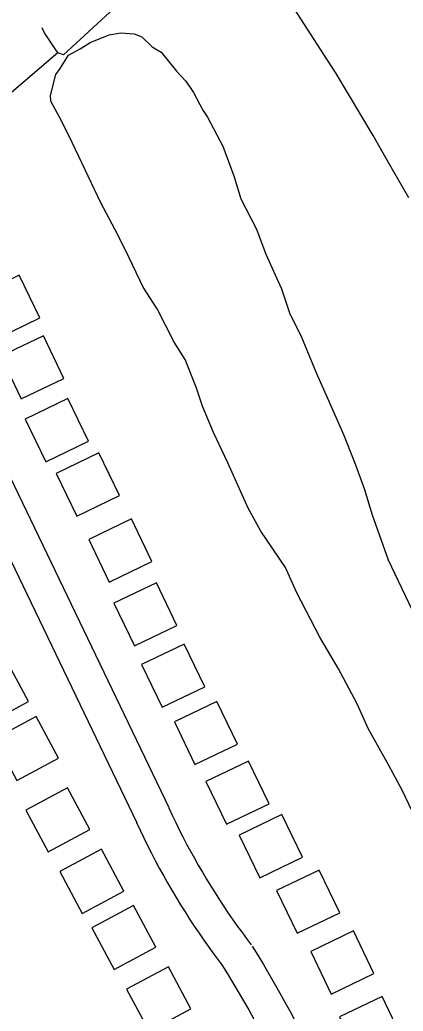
# Model space of a CAD drawing. Extents: x 3567028 to 3605064, y 510945 to 536587.
# Drawn here: x 3601617 to 3601941, y 531169 to 532006 of the extents above; entities that cross this region are included whole.
import ezdxf

# ---------------------------------------------------------------- set-up
doc = ezdxf.new("R2010")
doc.units = 0
for name, color, linetype in [('V-BLDG-OTLN', 7, 'Continuous'), ('V-ROAD-CNTR', 7, 'Continuous'), ('V-SITE-VEGE', 7, 'Continuous'), ('V-TOPO-SHOR', 7, 'Continuous')]:
    doc.layers.add(name, color=color, linetype=linetype)

msp = doc.modelspace()

# ---------------------------------------------------------------- linework, layer by layer
at = {"layer": 'V-BLDG-OTLN'}
for points in [[(3601580.52, 531773.22), (3601597.85, 531737.17), (3601633.9, 531754.5), (3601616.57, 531790.55)], [(3601600.94, 531722.16), (3601618.27, 531686.11), (3601654.32, 531703.44), (3601636.99, 531739.49)], [(3601621.69, 531669.05), (3601639.02, 531632.99), (3601675.07, 531650.32), (3601657.74, 531686.37)], [(3601647.9, 531623.09), (3601665.23, 531587.03), (3601701.28, 531604.36), (3601683.95, 531640.41)], [(3601675.37, 531567.28), (3601692.7, 531531.23), (3601728.75, 531548.56), (3601711.42, 531584.61)], [(3601696.52, 531513.28), (3601713.85, 531477.23), (3601749.9, 531494.56), (3601732.57, 531530.61)], [(3601719.98, 531461.44), (3601737.31, 531425.38), (3601773.36, 531442.71), (3601756.03, 531478.76)], [(3601624.47, 531430.27), (3601605.57, 531465.52), (3601570.32, 531446.62), (3601589.21, 531411.37)], [(3601747.66, 531413.04), (3601764.99, 531376.99), (3601801.04, 531394.32), (3601783.71, 531430.37)], [(3601649.77, 531382.3), (3601630.87, 531417.55), (3601595.62, 531398.65), (3601614.51, 531363.4)], [(3601774.3, 531362.67), (3601791.63, 531326.62), (3601827.68, 531343.95), (3601810.35, 531380)], [(3601676.25, 531322.21), (3601657.35, 531357.46), (3601622.09, 531338.56), (3601640.99, 531303.31)], [(3601802.54, 531317.35), (3601819.87, 531281.3), (3601855.92, 531298.63), (3601838.59, 531334.68)], [(3601704.93, 531270.14), (3601686.04, 531305.4), (3601650.78, 531286.5), (3601669.68, 531251.25)], [(3601834.07, 531270.55), (3601851.4, 531234.5), (3601887.45, 531251.83), (3601870.12, 531287.88)], [(3601732.04, 531222.63), (3601713.15, 531257.88), (3601677.89, 531238.98), (3601696.79, 531203.73)], [(3601862.98, 531219.05), (3601880.31, 531183), (3601916.36, 531200.33), (3601899.03, 531236.38)], [(3601761.5, 531170.7), (3601742.6, 531205.95), (3601707.34, 531187.05), (3601726.24, 531151.8)], [(3601887.27, 531163.69), (3601904.6, 531127.64), (3601940.65, 531144.97), (3601923.32, 531181.02)]]:
    msp.add_lwpolyline(points, close=True, dxfattribs=at)
at = {"layer": 'V-ROAD-CNTR'}
for points in [[(3601574.09, 531691.46), (3601742.87, 531340.72)], [(3601547.06, 531678.45), (3601715.84, 531327.71)], [(3601742.97, 531340.52), (3601745.87, 531334.25), (3601748.82, 531328.09), (3601751.83, 531321.96), (3601754.91, 531315.87), (3601758.06, 531309.81), (3601761.28, 531303.79), (3601764.57, 531297.81), (3601767.93, 531291.87), (3601771.35, 531285.96), (3601774.84, 531280.09), (3601778.4, 531274.27), (3601782.03, 531268.48), (3601785.72, 531262.74), (3601789.48, 531257.04), (3601793.3, 531251.38), (3601797.18, 531245.77), (3601801.13, 531240.2), (3601805.15, 531234.68), (3601809.23, 531229.19), (3601812.63, 531224.72)], [(3601715.75, 531327.91), (3601718.73, 531321.48), (3601721.82, 531315.01), (3601724.98, 531308.57), (3601728.22, 531302.17), (3601731.53, 531295.81), (3601734.91, 531289.49), (3601738.36, 531283.21), (3601741.89, 531276.96), (3601745.49, 531270.76), (3601749.15, 531264.6), (3601752.89, 531258.48), (3601756.7, 531252.41), (3601760.58, 531246.38), (3601764.52, 531240.39), (3601768.53, 531234.45), (3601772.62, 531228.55), (3601776.76, 531222.7), (3601780.98, 531216.9), (3601785.26, 531211.16), (3601788.75, 531206.56)], [(3601813.47, 531223.5), (3601818.22, 531215.78), (3601822.93, 531207.97), (3601827.58, 531200.11), (3601832.15, 531192.21), (3601836.66, 531184.27), (3601841.09, 531176.29), (3601845.45, 531168.27), (3601849.75, 531160.21), (3601853.96, 531152.12), (3601858.11, 531143.99), (3601862.19, 531135.82), (3601866.19, 531127.61), (3601870.12, 531119.37), (3601873.97, 531111.1), (3601877.75, 531102.79), (3601881.46, 531094.45), (3601885.09, 531086.08), (3601888.64, 531077.7), (3601889.07, 531076.67)], [(3601787.92, 531207.78), (3601792.6, 531200.17), (3601797.17, 531192.58), (3601801.68, 531184.96), (3601806.13, 531177.29), (3601810.5, 531169.58), (3601814.8, 531161.83), (3601819.04, 531154.05), (3601823.2, 531146.23), (3601827.3, 531138.37), (3601831.33, 531130.48), (3601835.28, 531122.55), (3601839.17, 531114.58), (3601842.98, 531106.58), (3601846.72, 531098.55), (3601850.39, 531090.49), (3601853.99, 531082.39), (3601857.52, 531074.26), (3601860.99, 531066.07), (3601861.39, 531065.11)]]:
    msp.add_lwpolyline(points, dxfattribs=at)
at = {"layer": 'V-SITE-VEGE'}
for p, q in [((3601873.91, 531977.07), (3601846.51, 532019.86)), ((3601676.62, 531987.19), (3601692.61, 531993.88)), ((3601692.61, 531993.88), (3601702.53, 531995.42)), ((3601702.53, 531995.42), (3601713.77, 531994.5)), ((3601713.77, 531994.5), (3601720.06, 531992.19)), ((3601720.06, 531992.19), (3601729.02, 531983.74)), ((3601668.05, 531981.96), (3601676.62, 531987.19)), ((3601729.02, 531983.74), (3601736.64, 531978.98)), ((3601651.1, 531965.27), (3601658.24, 531976.69)), ((3601658.24, 531976.69), (3601668.05, 531981.96)), ((3601736.64, 531978.98), (3601749.55, 531963.16)), ((3601884.33, 531961.19), (3601873.91, 531977.07)), ((3601643.05, 531942.62), (3601647.52, 531960.18)), ((3601647.52, 531960.18), (3601651.1, 531965.27)), ((3601749.55, 531963.16), (3601757.27, 531954.68)), ((3601915.76, 531908.55), (3601884.33, 531961.19)), ((3601757.27, 531954.68), (3601763.78, 531944.9)), ((3601643.2, 531937.64), (3601643.05, 531942.62)), ((3601763.78, 531944.9), (3601771.69, 531930.19)), ((3601652.42, 531920.47), (3601643.2, 531937.64)), ((3601771.69, 531930.19), (3601775.6, 531924.07)), ((3601775.6, 531924.07), (3601788.77, 531899.55)), ((3601661.67, 531902.07), (3601652.42, 531920.47)), ((3601928.9, 531885.28), (3601915.76, 531908.55)), ((3601685.56, 531851.7), (3601661.67, 531902.07)), ((3601788.77, 531899.55), (3601798.25, 531873.68)), ((3601945.95, 531855.89), (3601928.9, 531885.28)), ((3601798.25, 531873.68), (3601803.77, 531855.16)), ((3601697.41, 531829.63), (3601685.56, 531851.7)), ((3601803.77, 531855.16), (3601816.98, 531829.39)), ((3601706.67, 531811.22), (3601697.41, 531829.63)), ((3601816.98, 531829.39), (3601825.06, 531808.46)), ((3601721.26, 531780.51), (3601706.67, 531811.22)), ((3601825.06, 531808.46), (3601838.37, 531778.96)), ((3601733.01, 531762.18), (3601721.26, 531780.51)), ((3601838.37, 531778.96), (3601845.21, 531757.98)), ((3601747.53, 531733.96), (3601733.01, 531762.18)), ((3601845.21, 531757.98), (3601854.47, 531739.57)), ((3601756.68, 531719.28), (3601747.53, 531733.96)), ((3601854.47, 531739.57), (3601867.86, 531707.59)), ((3601766.08, 531695.89), (3601756.68, 531719.28)), ((3601867.86, 531707.59), (3601877.19, 531686.69)), ((3601771.53, 531679.86), (3601766.08, 531695.89)), ((3601877.19, 531686.69), (3601890.54, 531655.94)), ((3601780.89, 531657.72), (3601771.53, 531679.86)), ((3601792.85, 531631.92), (3601780.89, 531657.72)), ((3601890.54, 531655.94), (3601899.94, 531632.56)), ((3601810.16, 531593.82), (3601792.85, 531631.92)), ((3601899.94, 531632.56), (3601908.06, 531610.38)), ((3601908.06, 531610.38), (3601914.94, 531588.16)), ((3601820.7, 531574.2), (3601810.16, 531593.82)), ((3601914.94, 531588.16), (3601928.51, 531549.95)), ((3601841.51, 531543.67), (3601820.7, 531574.2)), ((3601928.51, 531549.95), (3601948.41, 531508.19)), ((3601850.84, 531522.78), (3601841.51, 531543.67)), ((3601870.63, 531484.75), (3601850.84, 531522.78)), ((3601886.37, 531457.81), (3601870.63, 531484.75)), ((3601902.17, 531428.38), (3601886.37, 531457.81)), ((3601911.5, 531407.48), (3601902.17, 531428.38)), ((3601928.58, 531376.85), (3601911.5, 531407.48)), ((3601940.44, 531354.78), (3601928.58, 531376.85)), ((3601956.35, 531321.61), (3601940.44, 531354.78))]:
    msp.add_line(p, q, dxfattribs=at)
at = {"layer": 'V-TOPO-SHOR'}
for points in [[(3601856.5, 532163.58), (3601654.02, 531976.81), (3601649.17, 531978.47), (3601637.85, 531995.57), (3601635.93, 531999.71)], [(3601649.17, 531978.47), (3601513.62, 531862.68), (3601506.4, 531868.36)]]:
    msp.add_lwpolyline(points, dxfattribs=at)

doc.saveas('drawing.dxf')
